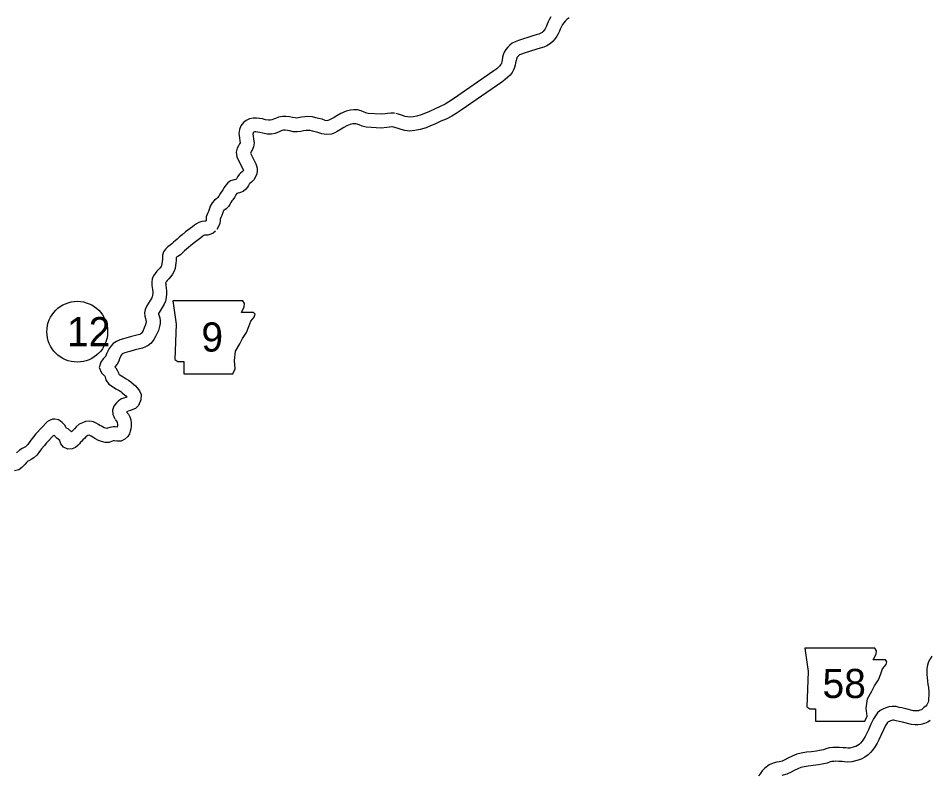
# Model space of a CAD drawing. Extents: x -939622 to -934222, y 1383701 to 1385301.
# Drawn here: x -936467.9 to -936408.5, y 1384927.7 to 1384977 of the extents above; entities that cross this region are included whole.
import ezdxf

# ---------------------------------------------------------------- set-up
doc = ezdxf.new("R2010")
doc.units = 0
for name, color, linetype in [('Level 10', 7, 'Continuous'), ('Level 21', 7, 'Continuous'), ('Level 27', 7, 'Continuous')]:
    doc.layers.add(name, color=color, linetype=linetype)

msp = doc.modelspace()

# ---------------------------------------------------------------- linework, layer by layer
at = {"layer": 'Level 10'}
for points in [[(-936432.015, 1384976.983), (-936432.142, 1384976.907), (-936432.205, 1384976.859), (-936432.291, 1384976.766), (-936432.378, 1384976.658), (-936432.45, 1384976.557), (-936432.528, 1384976.422), (-936432.571, 1384976.34), (-936432.608, 1384976.249), (-936432.661, 1384976.11), (-936432.733, 1384975.944), (-936432.831, 1384975.782), (-936432.924, 1384975.644), (-936433.071, 1384975.471), (-936433.243, 1384975.319), (-936433.483, 1384975.163), (-936433.677, 1384975.08), (-936433.901, 1384975.004), (-936434.132, 1384974.942), (-936435.019, 1384974.666), (-936435.174, 1384974.603), (-936435.251, 1384974.567), (-936435.296, 1384974.53), (-936435.347, 1384974.48), (-936435.399, 1384974.415), (-936435.432, 1384974.354), (-936435.458, 1384974.291), (-936435.477, 1384974.213), (-936435.512, 1384974.045), (-936435.541, 1384973.902), (-936435.584, 1384973.743), (-936435.642, 1384973.594), (-936435.733, 1384973.425), (-936435.866, 1384973.246), (-936436.016, 1384973.111), (-936436.183, 1384972.965), (-936436.412, 1384972.8), (-936439.066, 1384970.956), (-936439.373, 1384970.758), (-936439.66, 1384970.579), (-936440.037, 1384970.385), (-936440.375, 1384970.241), (-936440.766, 1384970.055), (-936441.051, 1384969.944), (-936441.348, 1384969.823), (-936441.721, 1384969.696), (-936442.073, 1384969.637), (-936442.421, 1384969.605), (-936442.718, 1384969.64), (-936442.963, 1384969.697), (-936443.165, 1384969.768), (-936443.382, 1384969.841), (-936443.532, 1384969.876)], [(-936433.207, 1384977.046), (-936433.317, 1384976.856), (-936433.388, 1384976.719), (-936433.446, 1384976.579), (-936433.494, 1384976.45), (-936433.534, 1384976.36), (-936433.591, 1384976.265), (-936433.642, 1384976.188), (-936433.715, 1384976.103), (-936433.789, 1384976.037), (-936433.909, 1384975.96), (-936434, 1384975.921), (-936434.162, 1384975.866), (-936434.383, 1384975.807), (-936435.322, 1384975.514), (-936435.534, 1384975.428), (-936435.73, 1384975.336), (-936435.895, 1384975.204), (-936436.019, 1384975.081), (-936436.153, 1384974.912), (-936436.246, 1384974.741), (-936436.315, 1384974.573), (-936436.355, 1384974.414), (-936436.394, 1384974.225), (-936436.418, 1384974.108), (-936436.44, 1384974.024), (-936436.46, 1384973.973), (-936436.494, 1384973.91), (-936436.535, 1384973.855), (-936436.613, 1384973.785), (-936436.744, 1384973.67), (-936436.932, 1384973.535), (-936439.567, 1384971.704), (-936439.855, 1384971.518), (-936440.105, 1384971.363), (-936440.42, 1384971.2), (-936440.745, 1384971.061), (-936441.124, 1384970.882), (-936441.384, 1384970.78), (-936441.663, 1384970.667), (-936441.943, 1384970.571), (-936442.189, 1384970.53), (-936442.409, 1384970.509), (-936442.563, 1384970.528), (-936442.711, 1384970.562), (-936442.872, 1384970.619), (-936443.134, 1384970.707), (-936443.323, 1384970.752)], [(-936443.405, 1384970.764), (-936443.643, 1384970.775), (-936443.846, 1384970.746), (-936444.003, 1384970.723), (-936444.268, 1384970.705), (-936445.117, 1384970.753), (-936445.212, 1384970.777), (-936445.368, 1384970.845), (-936445.563, 1384970.921), (-936445.811, 1384970.979), (-936446.053, 1384970.986), (-936446.273, 1384970.956), (-936446.555, 1384970.892), (-936446.897, 1384970.757), (-936447.166, 1384970.602), (-936447.325, 1384970.498), (-936447.552, 1384970.377), (-936447.671, 1384970.316), (-936447.737, 1384970.289), (-936447.823, 1384970.279), (-936447.909, 1384970.291), (-936448.122, 1384970.372), (-936448.345, 1384970.43), (-936448.522, 1384970.475), (-936448.753, 1384970.537), (-936449.056, 1384970.548), (-936449.247, 1384970.532), (-936449.463, 1384970.509), (-936449.671, 1384970.465), (-936449.77, 1384970.449), (-936449.866, 1384970.456), (-936450.035, 1384970.493), (-936450.245, 1384970.532), (-936450.473, 1384970.554), (-936450.7, 1384970.56), (-936450.968, 1384970.511), (-936451.157, 1384970.434), (-936451.278, 1384970.372), (-936451.399, 1384970.329), (-936451.502, 1384970.311), (-936451.617, 1384970.311), (-936451.795, 1384970.346), (-936451.996, 1384970.393), (-936452.201, 1384970.426), (-936452.391, 1384970.446), (-936452.597, 1384970.445), (-936452.842, 1384970.398), (-936453.053, 1384970.295), (-936453.231, 1384970.168), (-936453.403, 1384969.954), (-936453.49, 1384969.704), (-936453.536, 1384969.446), (-936453.507, 1384969.169), (-936453.467, 1384968.944), (-936453.456, 1384968.853), (-936453.459, 1384968.838), (-936453.492, 1384968.762), (-936453.554, 1384968.649), (-936453.643, 1384968.493), (-936453.717, 1384968.224), (-936453.664, 1384967.915), (-936453.261, 1384967.085), (-936453.248, 1384967.054), (-936453.246, 1384967.047), (-936453.247, 1384967.044), (-936453.285, 1384966.987), (-936453.331, 1384966.937), (-936453.424, 1384966.86), (-936453.524, 1384966.764), (-936453.634, 1384966.612), (-936453.694, 1384966.498), (-936453.713, 1384966.466), (-936453.747, 1384966.454), (-936453.856, 1384966.432), (-936454.074, 1384966.352), (-936454.258, 1384966.227), (-936454.399, 1384966.079), (-936454.5, 1384965.916), (-936454.585, 1384965.772), (-936454.671, 1384965.651), (-936454.753, 1384965.537), (-936454.833, 1384965.389), (-936454.868, 1384965.331), (-936454.902, 1384965.285), (-936454.98, 1384965.206), (-936455.12, 1384965.092), (-936455.282, 1384964.93), (-936455.4, 1384964.718), (-936455.443, 1384964.555), (-936455.485, 1384964.434), (-936455.515, 1384964.363), (-936455.588, 1384964.23), (-936455.664, 1384964.01), (-936455.664, 1384963.852), (-936455.673, 1384963.778), (-936455.682, 1384963.75), (-936455.696, 1384963.727)], [(-936443.449, 1384969.865), (-936443.602, 1384969.872), (-936443.716, 1384969.856), (-936443.906, 1384969.827), (-936444.263, 1384969.803), (-936445.253, 1384969.859), (-936445.502, 1384969.922), (-936445.711, 1384970.013), (-936445.831, 1384970.059), (-936445.927, 1384970.082), (-936446.004, 1384970.084), (-936446.112, 1384970.069), (-936446.289, 1384970.029), (-936446.505, 1384969.944), (-936446.696, 1384969.834), (-936446.867, 1384969.723), (-936447.136, 1384969.578), (-936447.295, 1384969.498), (-936447.508, 1384969.41), (-936447.835, 1384969.372), (-936448.135, 1384969.415), (-936448.394, 1384969.513), (-936448.57, 1384969.558), (-936448.75, 1384969.605), (-936448.887, 1384969.641), (-936449.035, 1384969.647), (-936449.161, 1384969.636), (-936449.321, 1384969.619), (-936449.507, 1384969.579), (-936449.731, 1384969.544), (-936449.996, 1384969.563), (-936450.213, 1384969.611), (-936450.371, 1384969.64), (-936450.528, 1384969.655), (-936450.631, 1384969.658), (-936450.715, 1384969.642), (-936450.781, 1384969.616), (-936450.92, 1384969.544), (-936451.168, 1384969.456), (-936451.423, 1384969.411), (-936451.704, 1384969.411), (-936451.984, 1384969.466), (-936452.17, 1384969.51), (-936452.32, 1384969.533), (-936452.437, 1384969.546), (-936452.508, 1384969.545), (-936452.555, 1384969.536), (-936452.592, 1384969.518), (-936452.605, 1384969.509), (-936452.617, 1384969.476), (-936452.628, 1384969.413), (-936452.615, 1384969.295), (-936452.577, 1384969.076), (-936452.548, 1384968.838), (-936452.586, 1384968.587), (-936452.683, 1384968.365), (-936452.769, 1384968.209), (-936452.789, 1384968.173), (-936452.444, 1384967.463), (-936452.387, 1384967.333), (-936452.354, 1384967.181), (-936452.338, 1384967.004), (-936452.368, 1384966.821), (-936452.445, 1384966.626), (-936452.574, 1384966.431), (-936452.709, 1384966.284), (-936452.826, 1384966.187), (-936452.843, 1384966.171), (-936452.866, 1384966.138), (-936452.908, 1384966.057), (-936452.975, 1384965.946), (-936453.079, 1384965.812), (-936453.25, 1384965.676), (-936453.507, 1384965.584), (-936453.613, 1384965.563), (-936453.661, 1384965.545), (-936453.671, 1384965.538), (-936453.682, 1384965.526), (-936453.73, 1384965.45), (-936453.828, 1384965.282), (-936453.939, 1384965.127), (-936453.989, 1384965.057), (-936454.052, 1384964.942), (-936454.12, 1384964.829), (-936454.219, 1384964.696), (-936454.374, 1384964.54), (-936454.515, 1384964.424), (-936454.558, 1384964.382), (-936454.559, 1384964.379), (-936454.581, 1384964.294), (-936454.644, 1384964.111), (-936454.704, 1384963.97), (-936454.763, 1384963.864), (-936454.764, 1384963.859), (-936454.764, 1384963.8), (-936454.789, 1384963.585), (-936454.857, 1384963.376), (-936454.969, 1384963.188)], [(-936455.696, 1384963.728), (-936455.752, 1384963.729), (-936455.941, 1384963.719), (-936456.137, 1384963.653), (-936456.296, 1384963.563), (-936456.433, 1384963.471), (-936456.563, 1384963.363), (-936457.013, 1384963.035), (-936457.241, 1384962.837), (-936457.401, 1384962.717), (-936457.567, 1384962.569), (-936457.695, 1384962.443), (-936457.79, 1384962.356), (-936457.906, 1384962.251), (-936458.024, 1384962.172), (-936458.174, 1384962.07), (-936458.329, 1384961.91), (-936458.448, 1384961.744), (-936458.512, 1384961.526), (-936458.521, 1384961.352), (-936458.523, 1384961.247), (-936458.542, 1384961.098), (-936458.559, 1384960.949), (-936458.572, 1384960.852), (-936458.58, 1384960.828), (-936458.611, 1384960.772), (-936458.682, 1384960.679), (-936458.769, 1384960.573), (-936458.877, 1384960.465), (-936459.001, 1384960.311), (-936459.094, 1384960.177), (-936459.178, 1384959.978), (-936459.215, 1384959.75), (-936459.2, 1384959.53), (-936459.18, 1384959.416), (-936459.163, 1384959.28), (-936459.151, 1384959.137), (-936459.148, 1384959.024), (-936459.156, 1384958.909), (-936459.182, 1384958.807), (-936459.213, 1384958.731), (-936459.538, 1384958.205), (-936459.636, 1384957.984), (-936459.682, 1384957.749), (-936459.676, 1384957.546), (-936459.63, 1384957.386), (-936459.59, 1384957.274), (-936459.572, 1384957.222), (-936459.569, 1384957.199), (-936459.57, 1384957.177), (-936459.593, 1384957.071), (-936459.634, 1384956.922), (-936459.703, 1384956.77), (-936459.782, 1384956.612), (-936459.835, 1384956.505), (-936459.901, 1384956.422), (-936459.95, 1384956.383), (-936459.997, 1384956.356), (-936460.1, 1384956.317), (-936460.524, 1384956.21), (-936460.893, 1384956.111), (-936461.065, 1384956.061), (-936461.289, 1384956.001), (-936461.521, 1384955.888), (-936461.725, 1384955.751), (-936461.869, 1384955.599), (-936461.994, 1384955.435), (-936462.086, 1384955.257), (-936462.161, 1384955.089), (-936462.201, 1384954.964), (-936462.222, 1384954.923), (-936462.272, 1384954.865), (-936462.384, 1384954.757), (-936462.526, 1384954.549), (-936462.65, 1384954.204), (-936462.487, 1384953.858), (-936462.341, 1384953.689), (-936462.277, 1384953.624), (-936462.259, 1384953.594), (-936462.244, 1384953.563), (-936462.204, 1384953.385), (-936462.013, 1384953.118), (-936461.781, 1384952.962), (-936461.544, 1384952.814), (-936461.348, 1384952.694), (-936461.237, 1384952.627), (-936461.139, 1384952.554), (-936461.012, 1384952.443), (-936460.902, 1384952.339), (-936460.832, 1384952.273), (-936460.83, 1384952.27), (-936460.906, 1384952.244), (-936461.046, 1384952.194)], [(-936455.054, 1384963.085), (-936455.204, 1384962.95), (-936455.368, 1384962.877), (-936455.568, 1384962.825), (-936455.737, 1384962.829), (-936455.769, 1384962.827), (-936455.823, 1384962.796), (-936455.892, 1384962.75), (-936456.009, 1384962.653), (-936456.452, 1384962.33), (-936456.675, 1384962.136), (-936456.831, 1384962.019), (-936456.952, 1384961.912), (-936457.075, 1384961.79), (-936457.185, 1384961.69), (-936457.349, 1384961.541), (-936457.52, 1384961.426), (-936457.594, 1384961.376), (-936457.62, 1384961.35), (-936457.621, 1384961.32), (-936457.624, 1384961.179), (-936457.649, 1384960.99), (-936457.666, 1384960.837), (-936457.692, 1384960.65), (-936457.75, 1384960.467), (-936457.856, 1384960.279), (-936457.976, 1384960.12), (-936458.103, 1384959.967), (-936458.205, 1384959.864), (-936458.279, 1384959.772), (-936458.301, 1384959.741), (-936458.307, 1384959.726), (-936458.31, 1384959.707), (-936458.305, 1384959.639), (-936458.29, 1384959.55), (-936458.268, 1384959.373), (-936458.252, 1384959.187), (-936458.247, 1384959.005), (-936458.265, 1384958.764), (-936458.325, 1384958.527), (-936458.406, 1384958.324), (-936458.741, 1384957.784), (-936458.772, 1384957.713), (-936458.778, 1384957.681), (-936458.772, 1384957.661), (-936458.74, 1384957.57), (-936458.692, 1384957.431), (-936458.665, 1384957.233), (-936458.676, 1384957.056), (-936458.718, 1384956.859), (-936458.785, 1384956.614), (-936458.891, 1384956.382), (-936458.976, 1384956.212), (-936459.071, 1384956.02), (-936459.26, 1384955.782), (-936459.445, 1384955.635), (-936459.611, 1384955.54), (-936459.828, 1384955.457), (-936460.298, 1384955.339), (-936460.65, 1384955.244), (-936460.823, 1384955.194), (-936460.974, 1384955.153), (-936461.073, 1384955.106), (-936461.139, 1384955.061), (-936461.182, 1384955.016), (-936461.231, 1384954.951), (-936461.275, 1384954.867), (-936461.319, 1384954.768), (-936461.367, 1384954.619), (-936461.471, 1384954.416), (-936461.618, 1384954.245), (-936461.622, 1384954.242), (-936461.564, 1384954.183), (-936461.463, 1384954.018), (-936461.388, 1384953.853), (-936461.368, 1384953.77), (-936461.29, 1384953.717), (-936461.069, 1384953.578), (-936460.88, 1384953.462), (-936460.735, 1384953.374), (-936460.575, 1384953.256), (-936460.407, 1384953.11), (-936460.283, 1384952.992), (-936460.155, 1384952.872), (-936460.002, 1384952.665), (-936459.913, 1384952.435), (-936459.932, 1384952.082), (-936460.079, 1384951.721), (-936460.281, 1384951.53), (-936460.456, 1384951.448), (-936460.608, 1384951.394), (-936460.748, 1384951.345)], [(-936461.031, 1384952.199), (-936461.19, 1384952.15), (-936461.375, 1384952.023), (-936461.521, 1384951.893), (-936461.688, 1384951.672), (-936461.77, 1384951.408), (-936461.747, 1384951.138), (-936461.692, 1384951.012), (-936461.666, 1384950.93), (-936461.626, 1384950.847)], [(-936460.842, 1384951.285), (-936460.813, 1384951.24), (-936460.736, 1384951.147), (-936460.638, 1384950.976), (-936460.579, 1384950.781), (-936460.553, 1384950.56), (-936460.553, 1384950.361), (-936460.581, 1384950.177), (-936460.61, 1384950.036), (-936460.662, 1384949.872), (-936460.774, 1384949.693), (-936460.964, 1384949.518), (-936461.216, 1384949.401), (-936461.491, 1384949.405), (-936461.641, 1384949.42), (-936461.674, 1384949.421), (-936461.726, 1384949.414), (-936461.781, 1384949.392), (-936462.009, 1384949.316), (-936462.257, 1384949.317), (-936462.487, 1384949.377), (-936462.681, 1384949.443), (-936462.923, 1384949.575), (-936463.057, 1384949.648), (-936463.159, 1384949.718), (-936463.238, 1384949.76), (-936463.296, 1384949.789), (-936463.301, 1384949.788), (-936463.378, 1384949.754), (-936463.453, 1384949.725), (-936463.504, 1384949.678), (-936463.603, 1384949.574), (-936463.701, 1384949.471), (-936463.797, 1384949.379), (-936463.847, 1384949.325), (-936463.924, 1384949.225), (-936464.005, 1384949.125), (-936464.178, 1384948.976), (-936464.398, 1384948.888), (-936464.677, 1384948.873), (-936464.96, 1384949.002), (-936465.128, 1384949.217), (-936465.198, 1384949.415), (-936465.208, 1384949.447), (-936465.394, 1384949.591), (-936465.496, 1384949.7), (-936465.553, 1384949.783)], [(-936460.762, 1384951.34), (-936460.794, 1384951.331), (-936460.82, 1384951.312), (-936460.838, 1384951.297), (-936460.827, 1384951.261), (-936460.816, 1384951.239)], [(-936466.008, 1384950.667), (-936466.768, 1384949.867), (-936466.911, 1384949.668), (-936467.095, 1384949.47), (-936467.21, 1384949.312), (-936467.295, 1384949.184), (-936467.348, 1384949.115), (-936467.447, 1384949.032), (-936467.532, 1384948.974), (-936467.658, 1384948.91), (-936467.833, 1384948.806), (-936468.021, 1384948.632)], [(-936461.601, 1384950.801), (-936461.542, 1384950.71), (-936461.478, 1384950.632), (-936461.47, 1384950.618), (-936461.464, 1384950.598), (-936461.453, 1384950.507), (-936461.453, 1384950.429), (-936461.467, 1384950.335), (-936461.473, 1384950.308), (-936461.591, 1384950.32), (-936461.726, 1384950.321), (-936461.955, 1384950.292), (-936462.09, 1384950.237), (-936462.147, 1384950.218), (-936462.229, 1384950.24), (-936462.319, 1384950.27), (-936462.49, 1384950.363), (-936462.587, 1384950.417), (-936462.691, 1384950.488), (-936462.825, 1384950.561), (-936463.006, 1384950.648), (-936463.24, 1384950.702), (-936463.539, 1384950.666), (-936463.723, 1384950.586), (-936463.94, 1384950.5), (-936464.136, 1384950.319), (-936464.254, 1384950.195), (-936464.338, 1384950.108), (-936464.446, 1384950.004), (-936464.654, 1384950.193), (-936464.774, 1384950.25), (-936464.786, 1384950.259), (-936464.795, 1384950.268), (-936464.808, 1384950.287), (-936464.866, 1384950.418), (-936465.061, 1384950.62), (-936465.16, 1384950.69), (-936465.296, 1384950.794), (-936465.52, 1384950.836), (-936465.675, 1384950.821), (-936465.838, 1384950.767), (-936466.008, 1384950.667)], [(-936465.599, 1384949.79), (-936466.073, 1384949.291), (-936466.214, 1384949.096), (-936466.398, 1384948.899), (-936466.469, 1384948.8), (-936466.563, 1384948.658), (-936466.696, 1384948.487), (-936466.902, 1384948.315), (-936467.071, 1384948.198), (-936467.224, 1384948.121), (-936467.291, 1384948.081), (-936467.372, 1384948.006), (-936467.47, 1384947.892), (-936467.566, 1384947.787), (-936467.67, 1384947.685), (-936467.87, 1384947.533), (-936468.147, 1384947.46)], [(-936408.386, 1384935.386), (-936408.514, 1384935.203), (-936408.586, 1384935.064), (-936408.63, 1384934.94), (-936408.685, 1384934.788), (-936408.718, 1384934.579), (-936408.728, 1384934.373), (-936408.712, 1384934.169), (-936408.703, 1384934), (-936408.68, 1384933.756), (-936408.645, 1384933.53), (-936408.61, 1384933.339), (-936408.591, 1384933.067), (-936408.596, 1384932.833), (-936408.608, 1384932.624), (-936408.616, 1384932.479), (-936408.635, 1384932.381), (-936408.669, 1384932.304), (-936408.724, 1384932.214), (-936408.786, 1384932.135), (-936408.886, 1384932.053), (-936409.022, 1384931.921)], [(-936409.589, 1384931.814), (-936410.087, 1384931.944), (-936410.342, 1384932.01), (-936410.528, 1384932.042), (-936410.726, 1384932.096), (-936410.98, 1384932.109), (-936411.197, 1384932.081), (-936411.389, 1384932.024), (-936411.585, 1384931.938), (-936411.763, 1384931.833), (-936411.935, 1384931.687), (-936412.075, 1384931.504), (-936412.202, 1384931.288), (-936412.36, 1384930.961), (-936412.528, 1384930.582), (-936412.655, 1384930.321), (-936412.747, 1384930.137), (-936412.844, 1384929.976), (-936412.937, 1384929.842), (-936413.046, 1384929.722), (-936413.137, 1384929.629), (-936413.229, 1384929.563), (-936413.349, 1384929.501), (-936413.453, 1384929.465), (-936413.747, 1384929.395), (-936413.861, 1384929.385), (-936413.996, 1384929.398), (-936414.174, 1384929.414), (-936414.419, 1384929.421), (-936414.632, 1384929.433), (-936414.837, 1384929.425), (-936415.083, 1384929.407), (-936415.291, 1384929.341), (-936415.453, 1384929.286), (-936415.708, 1384929.226), (-936415.907, 1384929.199), (-936416.241, 1384929.142), (-936416.558, 1384929.117), (-936416.897, 1384929.056), (-936417.192, 1384928.986), (-936417.487, 1384928.868), (-936417.783, 1384928.735), (-936417.969, 1384928.628), (-936418.153, 1384928.545), (-936418.323, 1384928.496), (-936418.482, 1384928.484), (-936418.741, 1384928.415), (-936418.986, 1384928.306), (-936419.266, 1384928.077), (-936419.44, 1384927.902), (-936419.576, 1384927.712), (-936419.68, 1384927.583)], [(-936409.021, 1384931.921), (-936409.067, 1384931.892), (-936409.168, 1384931.853), (-936409.273, 1384931.823), (-936409.346, 1384931.817), (-936409.589, 1384931.814)], [(-936409.725, 1384930.919), (-936410.314, 1384931.073), (-936410.53, 1384931.129), (-936410.723, 1384931.162), (-936410.87, 1384931.202), (-936410.945, 1384931.206), (-936411.01, 1384931.198), (-936411.08, 1384931.177), (-936411.175, 1384931.135), (-936411.24, 1384931.097), (-936411.279, 1384931.063), (-936411.326, 1384931.001), (-936411.407, 1384930.864), (-936411.543, 1384930.583), (-936411.712, 1384930.202), (-936411.848, 1384929.922), (-936411.958, 1384929.704), (-936412.087, 1384929.487), (-936412.232, 1384929.279), (-936412.392, 1384929.104), (-936412.548, 1384928.944), (-936412.758, 1384928.793), (-936412.993, 1384928.673), (-936413.199, 1384928.6), (-936413.603, 1384928.504), (-936413.866, 1384928.481), (-936414.08, 1384928.502), (-936414.227, 1384928.515), (-936414.456, 1384928.522), (-936414.639, 1384928.532), (-936414.788, 1384928.526), (-936414.912, 1384928.517), (-936415.008, 1384928.486), (-936415.204, 1384928.419), (-936415.545, 1384928.34), (-936415.771, 1384928.309), (-936416.13, 1384928.248), (-936416.442, 1384928.223), (-936416.713, 1384928.175), (-936416.919, 1384928.125), (-936417.135, 1384928.039), (-936417.374, 1384927.932), (-936417.561, 1384927.825), (-936417.84, 1384927.699), (-936418.16, 1384927.606)], [(-936408.502, 1384931.184), (-936408.661, 1384931.084), (-936408.882, 1384930.999), (-936409.112, 1384930.933), (-936409.302, 1384930.918), (-936409.487, 1384930.915), (-936409.725, 1384930.919)]]:
    msp.add_lwpolyline(points, dxfattribs=at)
at = {"layer": 'Level 21'}
for points in [[(-936457.843, 1384958.55), (-936457.614, 1384957.028), (-936457.716, 1384954.718), (-936457.513, 1384954.591), (-936457.132, 1384954.591), (-936457.132, 1384953.779), (-936453.935, 1384953.779), (-936453.782, 1384954.109), (-936453.833, 1384954.642), (-936453.757, 1384955.251), (-936453.478, 1384955.733), (-936453.3, 1384956.089), (-936453.046, 1384956.469), (-936452.894, 1384956.875), (-936452.767, 1384957.205), (-936452.539, 1384957.484), (-936452.488, 1384957.662), (-936452.59, 1384957.789), (-936453.376, 1384957.789), (-936453.199, 1384958.144), (-936453.173, 1384958.373), (-936453.279, 1384958.548)], [(-936416.674, 1384935.912), (-936416.446, 1384934.39), (-936416.547, 1384932.08), (-936416.344, 1384931.954), (-936415.964, 1384931.954), (-936415.964, 1384931.142), (-936412.766, 1384931.142), (-936412.614, 1384931.471), (-936412.665, 1384932.004), (-936412.589, 1384932.613), (-936412.309, 1384933.096), (-936412.132, 1384933.451), (-936411.878, 1384933.831), (-936411.726, 1384934.237), (-936411.599, 1384934.567), (-936411.37, 1384934.847), (-936411.32, 1384935.024), (-936411.421, 1384935.151), (-936412.208, 1384935.151), (-936412.03, 1384935.506), (-936412.005, 1384935.735), (-936412.11, 1384935.91)]]:
    msp.add_lwpolyline(points, close=True, dxfattribs=at)
at = {"layer": 'Level 27'}
msp.add_circle((-936464.067, 1384956.529), 1.98, dxfattribs=at)

# ---------------------------------------------------------------- texts
at = {"layer": 'Level 21'}
for s, height, p in [('9', 1.901, (-936455.981, 1384955.233)), ('58', 1.9008, (-936415.517, 1384932.652))]:
    msp.add_text(s, height=height, dxfattribs=at).set_placement(p)
at = {"layer": 'Level 27'}
msp.add_text('12', height=1.9008, dxfattribs=at).set_placement((-936464.74, 1384955.579))

doc.saveas('drawing.dxf')
